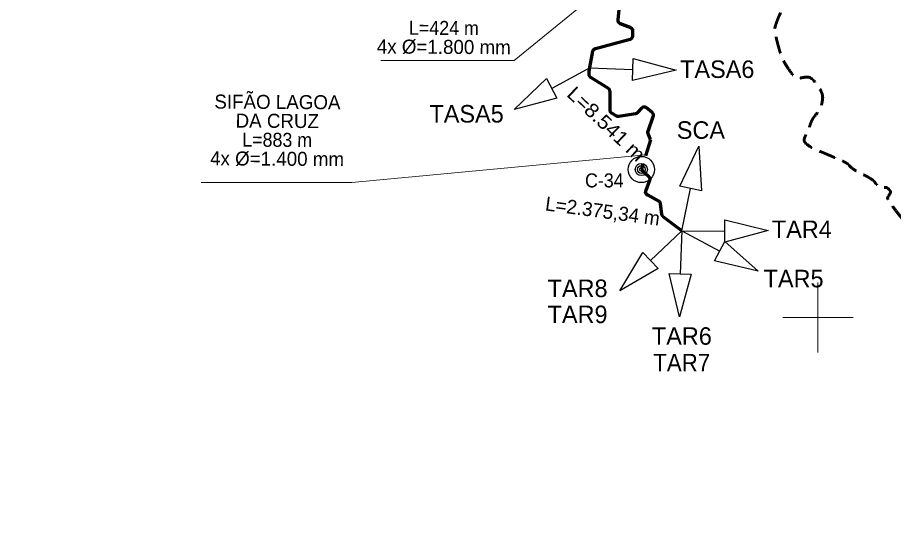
# Model space of a CAD drawing. Extents: x -1643653 to 4543381, y 1624270 to 13878484.
# Drawn here: x 727176 to 752154, y 8918583 to 8933563 of the extents above; entities that cross this region are included whole.
import ezdxf
from ezdxf.enums import TextEntityAlignment as Align

# ---------------------------------------------------------------- set-up
doc = ezdxf.new("R2010")
doc.units = 0
doc.header["$LTSCALE"] = 160
doc.linetypes.add('MEDIUM_DASHED', pattern=[4.5, 3, -1.5])
for name, color, linetype, lineweight in [('10', 7, 'MEDIUM_DASHED', 60), ('15', 7, 'Continuous', 25), ('2', 7, 'Continuous', 13), ('50', 7, 'Continuous', 13), ('54', 7, 'Continuous', 25), ('60', 7, 'Continuous', 13), ('61', 7, 'Continuous', 70)]:
    doc.layers.add(name, color=color, linetype=linetype, lineweight=lineweight)

msp = doc.modelspace()

# ---------------------------------------------------------------- linework, layer by layer
at = {"layer": '10'}
msp.add_open_spline([(753774.9, 8926261.4), (753812.7, 8926399.9), (753812, 8926558.8), (753709.5, 8926687.3), (753566, 8926867.3), (753376.7, 8926916.9), (753227, 8927050.3), (753014.8, 8927239.4), (752804.9, 8927430.3), (752597.6, 8927630.5), (752376.7, 8927843.7), (752192.2, 8928091.3), (752017.6, 8928334.1), (751956, 8928419.6), (752103.6, 8928574.9), (752029.9, 8928655), (751955.6, 8928735.8), (751801.6, 8928688.1), (751721.4, 8928753.8), (751652.2, 8928810.4), (751601.3, 8928901.2), (751523.9, 8928951.3), (751367.8, 8929052.4), (751185.2, 8929119.1), (751030.2, 8929222.8), (750931.1, 8929289.2), (750854.8, 8929393), (750746.4, 8929445), (750665, 8929484.1), (750582.4, 8929520.3), (750499.6, 8929556.1), (750413.3, 8929593.4), (750326.8, 8929630.1), (750240.4, 8929667.2), (750059.5, 8929745.1), (749875.6, 8929807.6), (749709.7, 8929926.4), (749552.8, 8930038.9), (749714.4, 8930314.8), (749771.5, 8930481.9), (749848.6, 8930707.8), (750077.8, 8930926.7), (750119.5, 8931152.3), (750152, 8931328.4), (750058.1, 8931532.9), (749922, 8931707.8), (749753.2, 8931924.7), (749391.3, 8931773.6), (749243.2, 8931979.4), (749032.7, 8932271.9), (748906.3, 8932592.6), (748823.6, 8932929.9), (748786.3, 8933082.2), (748758.3, 8933247.9), (748811.3, 8933399), (748934, 8933748.4), (749210.7, 8934002.5), (749514.7, 8934226), (749629.1, 8934310.1), (749795.5, 8934228.1), (749909.7, 8934329.8), (749982.5, 8934394.6), (750061.5, 8934468.6), (750045.4, 8934552), (750025.6, 8934654.5), (749991.4, 8934758.2), (749959, 8934860.6), (749901, 8935043.9), (749870.4, 8935232.4), (749773.9, 8935403.7), (749725.3, 8935490), (749619.5, 8935521), (749551.8, 8935588.9), (749459.7, 8935681.1), (749373.5, 8935781.5), (749280.2, 8935872.8), (749090.8, 8936058.2), (748862, 8936191), (748663.2, 8936378.9), (748545.5, 8936490.1), (748390.4, 8936617), (748404, 8936773.9), (748412.2, 8936868.5), (748420.5, 8936963.2), (748428.7, 8937057.8)], degree=3, dxfattribs=at)
at = {"layer": '15'}
for radius in [375, 175, 112.5, 50]:
    msp.add_circle((744963.9, 8929226.4), radius, dxfattribs=at)
at = {"layer": '2'}
for p, q in [((750000, 8924000), (750000, 8926000)), ((749000, 8925000), (751000, 8925000))]:
    msp.add_line(p, q, dxfattribs=at)
at = {"layer": '50'}
for points in [[(744603, 8935004.2), (741333.7, 8932333.2), (737533.2, 8932333.2)], [(745091.4, 8929648.7), (736706.2, 8928855.5), (732408.5, 8928855.5)]]:
    msp.add_lwpolyline(points, dxfattribs=at)
at = {"layer": '54'}
for p, q in [((743491.9, 8932124.5), (742408, 8931540.7)), ((743491.9, 8932124.5), (744722.1, 8932078.9)), ((746115.6, 8927478.8), (746369.6, 8928683.3)), ((746115.6, 8927478.8), (745223.4, 8926630.5)), ((746115.6, 8927478.8), (746071.5, 8926248.4)), ((746115.6, 8927478.8), (747346.7, 8927470.9)), ((746115.6, 8927478.8), (747198.6, 8926893.4))]:
    msp.add_line(p, q, dxfattribs=at)
for points in [[(744733.8, 8932394.5), (745953.2, 8932055.6), (744710.4, 8931763.4)], [(742557.8, 8931262.7), (741334.8, 8930937.2), (742258.3, 8931818.7)], [(746060.7, 8928748.5), (746601.9, 8929892.5), (746678.6, 8928618.2)], [(747348.7, 8927786.6), (748577.9, 8927485.3), (747344.7, 8927155.1)], [(747348.8, 8927171.1), (748292.2, 8926327.6), (747048.5, 8926615.6)], [(745440.9, 8926401.7), (744346.5, 8925766.2), (745005.8, 8926859.4)], [(746387, 8926237.1), (746049.6, 8925017.4), (745755.9, 8926259.8)]]:
    msp.add_lwpolyline(points, close=True, dxfattribs=at)
at = {"layer": '60', "lineweight": 25}
msp.add_spline([(814781, 9009175.5), (814787.2, 9009173.4), (814796.9, 9009173.4), (814799.4, 9009172.4), (814805.1, 9009174.5), (814805.6, 9009176.5), (814811.7, 9009179.5), (814811.7, 9009179.5), (814801.5, 9009181), (814790.7, 9009181.5), (814784.1, 9009183.1), (814777.4, 9009185.1), (814778.4, 9009175.5)], degree=3, dxfattribs=at)
at = {"layer": '61', "linetype": 'MEDIUM_DASHED'}
msp.add_line((745222.1, 8930070.5), (744960.8, 8929226.9), dxfattribs=at)
at = {"layer": '61'}
for points in [[(744332.3, 8933885.2), (744290.9, 8933498.4), (744290.6, 8933495.6), (744290.4, 8933492.7), (744290.3, 8933489.9), (744290.3, 8933487.1), (744290.3, 8933484.2), (744290.5, 8933481.4), (744290.7, 8933478.6), (744291, 8933475.8), (744291.4, 8933473), (744291.8, 8933470.2), (744292.4, 8933467.4), (744293, 8933464.7), (744293.7, 8933461.9), (744294.5, 8933459.2), (744295.3, 8933456.5), (744296.2, 8933453.8), (744297.2, 8933451.2), (744298.3, 8933448.6), (744299.4, 8933446), (744300.7, 8933443.4), (744301.9, 8933440.9), (744303.3, 8933438.4), (744304.7, 8933436), (744306.2, 8933433.6), (744307.8, 8933431.2), (744309.4, 8933428.9), (744311.1, 8933426.6), (744312.9, 8933424.4), (744314.7, 8933422.3), (744316.6, 8933420.2), (744318.5, 8933418.1), (744320.5, 8933416.1), (744322.6, 8933414.1), (744324.7, 8933412.3), (744326.8, 8933410.4), (744329, 8933408.7), (744331.3, 8933407), (744333.6, 8933405.3), (744336, 8933403.8), (744338.4, 8933402.3), (744340.8, 8933400.8), (744343.3, 8933399.5), (744345.8, 8933398.2), (744348.3, 8933396.9), (744350.9, 8933395.8), (744353.3, 8933394.8), (744657, 8933273.9), (744659.6, 8933272.8), (744662.2, 8933271.6), (744664.7, 8933270.4), (744667.2, 8933269.1), (744669.7, 8933267.7), (744672.1, 8933266.3), (744674.5, 8933264.8), (744676.8, 8933263.2), (744679.2, 8933261.6), (744681.4, 8933259.8), (744683.6, 8933258.1), (744685.8, 8933256.2), (744687.9, 8933254.3), (744689.9, 8933252.4), (744691.9, 8933250.4), (744693.8, 8933248.3), (744695.7, 8933246.2), (744697.5, 8933244), (744699.3, 8933241.8), (744701, 8933239.6), (744702.6, 8933237.2), (744704.2, 8933234.9), (744705.7, 8933232.5), (744707.1, 8933230), (744708.4, 8933227.6), (744709.7, 8933225), (744710.9, 8933222.5), (744712.1, 8933219.9), (744713.1, 8933217.3), (744714.1, 8933214.6), (744715, 8933211.9), (744715.9, 8933209.2), (744716.6, 8933206.5), (744717.3, 8933203.8)], [(743654, 8932677), (744645.9, 8932943.6), (744648.6, 8932944.4), (744651.3, 8932945.2), (744654, 8932946.1), (744656.6, 8932947.1), (744659.3, 8932948.2), (744661.8, 8932949.4), (744664.4, 8932950.6), (744666.9, 8932951.9), (744669.4, 8932953.2), (744671.8, 8932954.7), (744674.2, 8932956.2), (744676.6, 8932957.7), (744678.9, 8932959.4), (744681.2, 8932961.1), (744683.4, 8932962.8), (744685.5, 8932964.7), (744687.6, 8932966.6), (744689.7, 8932968.5), (744691.7, 8932970.5), (744693.6, 8932972.6), (744695.5, 8932974.7), (744697.3, 8932976.8), (744699.1, 8932979), (744700.8, 8932981.3), (744702.4, 8932983.6), (744704, 8932986), (744705.5, 8932988.4), (744706.9, 8932990.8), (744708.3, 8932993.3), (744709.6, 8932995.8), (744710.8, 8932998.3), (744711.9, 8933000.9), (744713, 8933003.6), (744714, 8933006.2), (744714.9, 8933008.9), (744715.8, 8933011.6), (744716.5, 8933014.3), (744717.2, 8933017), (744717.8, 8933019.8), (744718.4, 8933022.6), (744718.8, 8933025.4), (744719.2, 8933028.2), (744719.5, 8933031), (744719.8, 8933033.8), (744719.9, 8933036.6), (744720, 8933039.4), (744720, 8933040.2), (744720, 8933181), (744719.9, 8933183.8), (744719.8, 8933186.6), (744719.6, 8933189.4), (744719.3, 8933192.2), (744719, 8933195.1), (744718.5, 8933197.8), (744718, 8933200.6), (744717.4, 8933203.4), (744716.7, 8933206.1), (744716, 8933208.9), (744715.2, 8933211.6), (744714.2, 8933214.2), (744713.3, 8933216.9), (744712.2, 8933219.5), (744711.1, 8933222.1), (744709.9, 8933224.7), (744708.6, 8933227.2), (744707.3, 8933229.7), (744705.8, 8933232.2), (744704.4, 8933234.6), (744702.8, 8933236.9), (744701.2, 8933239.2), (744699.5, 8933241.5), (744697.8, 8933243.8), (744696, 8933245.9), (744694.1, 8933248.1), (744692.2, 8933250.1), (744690.2, 8933252.1), (744688.2, 8933254.1), (744686.1, 8933256), (744683.9, 8933257.8), (744681.7, 8933259.6), (744679.5, 8933261.3), (744677.2, 8933263), (744674.8, 8933264.6), (744672.4, 8933266.1), (744670, 8933267.5), (744667.5, 8933268.9), (744665, 8933270.2), (744662.5, 8933271.5), (744659.9, 8933272.6), (744657.3, 8933273.7), (744657, 8933273.9), (744353.3, 8933394.8), (744350.7, 8933395.9), (744348.1, 8933397.1), (744345.6, 8933398.3), (744343, 8933399.6), (744340.6, 8933401), (744338.1, 8933402.4), (744335.7, 8933403.9)], [(744052, 8931509.4), (744050.3, 8931511.7), (744048.6, 8931513.9), (744046.8, 8931516.1), (744044.9, 8931518.2), (744042.9, 8931520.2), (744040.9, 8931522.2), (744038.9, 8931524.2), (744036.8, 8931526.1), (744034.6, 8931527.9), (744032.4, 8931529.7), (744030.2, 8931531.4), (744027.8, 8931533), (744025.5, 8931534.6), (744024.5, 8931535.3), (743524.2, 8931850.7), (743521.8, 8931852.2), (743519.5, 8931853.8), (743517.2, 8931855.5), (743515, 8931857.2), (743512.8, 8931859), (743510.7, 8931860.9), (743508.6, 8931862.8), (743506.6, 8931864.8), (743504.6, 8931866.8), (743502.7, 8931868.9), (743500.9, 8931871.1), (743499.1, 8931873.3), (743497.4, 8931875.5), (743495.7, 8931877.8), (743494.1, 8931880.1), (743492.6, 8931882.5), (743491.1, 8931884.9), (743489.8, 8931887.4), (743488.4, 8931889.9), (743487.2, 8931892.4), (743486, 8931895), (743484.9, 8931897.6), (743483.9, 8931900.3), (743482.9, 8931902.9), (743482.1, 8931905.6), (743481.2, 8931908.3), (743480.5, 8931911.1), (743479.9, 8931913.8), (743479.3, 8931916.6), (743478.8, 8931919.4), (743478.4, 8931922.2), (743478.1, 8931925), (743477.8, 8931927.8), (743477.7, 8931930.6), (743477.6, 8931933.4), (743477.6, 8931933.6), (743476.3, 8932011.1), (743476.3, 8932014), (743476.4, 8932016.8), (743476.5, 8932019.6), (743476.8, 8932022.4), (743477.1, 8932025.2), (743477.5, 8932028.1), (743477.9, 8932030.7), (743581.6, 8932598.4), (743582.1, 8932601.2), (743582.7, 8932603.9), (743583.4, 8932606.7), (743584.2, 8932609.4), (743585.1, 8932612.1), (743586, 8932614.7), (743587, 8932617.4), (743588.1, 8932620), (743589.3, 8932622.6), (743590.5, 8932625.1), (743591.8, 8932627.6), (743593.2, 8932630.1), (743594.6, 8932632.5), (743596.1, 8932634.9), (743597.7, 8932637.3), (743599.3, 8932639.6), (743601, 8932641.8), (743602.8, 8932644), (743604.6, 8932646.2), (743606.5, 8932648.3), (743608.5, 8932650.3), (743610.5, 8932652.3), (743612.5, 8932654.3), (743614.7, 8932656.2), (743616.8, 8932658), (743619, 8932659.7), (743621.3, 8932661.4), (743623.6, 8932663), (743626, 8932664.6), (743628.4, 8932666.1), (743630.8, 8932667.5), (743633.3, 8932668.9), (743635.8, 8932670.2), (743638.4, 8932671.4), (743641, 8932672.5), (743643.6, 8932673.6), (743646.2, 8932674.6), (743648.9, 8932675.5), (743651.6, 8932676.3), (743654, 8932677)], [(744834, 8930828.6), (744831.6, 8930827.2), (744829.1, 8930825.9), (744826.5, 8930824.6), (744824, 8930823.4), (744821.3, 8930822.3), (744818.7, 8930821.3), (744816.1, 8930820.3), (744813.4, 8930819.5), (744810.7, 8930818.7), (744807.9, 8930817.9), (744805.2, 8930817.3), (744802.4, 8930816.7), (744799.9, 8930816.2), (744326.7, 8930738), (744323.9, 8930737.6), (744321.1, 8930737.2), (744318.2, 8930737), (744315.4, 8930736.8), (744312.6, 8930736.7), (744309.8, 8930736.7), (744306.9, 8930736.7), (744304.1, 8930736.8), (744301.3, 8930737.1), (744298.5, 8930737.3), (744295.7, 8930737.7), (744292.9, 8930738.2), (744290.1, 8930738.7), (744287.3, 8930739.3), (744284.6, 8930740), (744281.9, 8930740.8), (744279.2, 8930741.6), (744276.5, 8930742.6), (744273.8, 8930743.5), (744271.2, 8930744.6), (744268.6, 8930745.8), (744266.1, 8930747), (744263.6, 8930748.3), (744261.1, 8930749.6), (744258.7, 8930751), (744122.6, 8930833.1), (744120.2, 8930834.6), (744117.8, 8930836.2), (744115.5, 8930837.8), (744113.3, 8930839.5), (744111, 8930841.2), (744108.9, 8930843.1), (744106.8, 8930844.9), (744104.7, 8930846.9), (744102.7, 8930848.9), (744100.8, 8930850.9), (744098.9, 8930853), (744097, 8930855.2), (744095.3, 8930857.4), (744093.6, 8930859.6), (744091.9, 8930861.9), (744090.3, 8930864.3), (744088.8, 8930866.7), (744087.4, 8930869.1), (744086, 8930871.6), (744084.8, 8930874.1), (744083.5, 8930876.7), (744082.4, 8930879.2), (744081.3, 8930881.9), (744080.3, 8930884.5), (744079.3, 8930887.2), (744078.5, 8930889.9), (744077.7, 8930892.6), (744077, 8930895.3), (744076.4, 8930898.1), (744075.8, 8930900.9), (744075.4, 8930903.7), (744075, 8930906.5), (744074.7, 8930909.3), (744074.5, 8930912.1), (744074.3, 8930914.9), (744074.2, 8930917.7), (744074.2, 8930918.1), (744071.1, 8931451.3), (744071.1, 8931454.1), (744070.9, 8931456.9), (744070.7, 8931459.7), (744070.4, 8931462.5), (744070, 8931465.3), (744069.6, 8931468.1), (744069.1, 8931470.9), (744068.4, 8931473.7), (744067.8, 8931476.4), (744067, 8931479.1), (744066.1, 8931481.8), (744065.2, 8931484.5), (744064.2, 8931487.2), (744063.2, 8931489.8), (744062, 8931492.4), (744060.8, 8931494.9), (744059.5, 8931497.4), (744058.2, 8931499.9), (744056.7, 8931502.4), (744055.2, 8931504.8), (744053.7, 8931507.1), (744052, 8931509.4)], [(745310.7, 8930772.3), (745310.7, 8930775.1), (745310.6, 8930778), (745310.4, 8930780.8), (745310.1, 8930783.6), (745309.8, 8930786.4), (745309.4, 8930789.2), (745308.8, 8930792), (745308.3, 8930794.8), (745307.6, 8930797.5), (745306.9, 8930800.2), (745306.1, 8930802.9), (745305.2, 8930805.6), (745304.2, 8930808.3), (745303.2, 8930810.9), (745302, 8930813.5), (745300.8, 8930816.1), (745299.6, 8930818.6), (745298.2, 8930821.1), (745296.8, 8930823.6), (745295.4, 8930826), (745293.8, 8930828.4), (745292.2, 8930830.7), (745290.6, 8930833), (745288.8, 8930835.2), (745287, 8930837.4), (745285.2, 8930839.5), (745283.2, 8930841.6), (745281.3, 8930843.6), (745279.2, 8930845.6), (745277.2, 8930847.5), (745275, 8930849.3), (745274.6, 8930849.7), (745110.5, 8930985.8), (745108.3, 8930987.6), (745106, 8930989.3), (745103.7, 8930990.9), (745101.4, 8930992.5), (745099, 8930994.1), (745096.6, 8930995.5), (745094.1, 8930996.9), (745091.6, 8930998.2), (745089.1, 8930999.4), (745086.5, 8931000.6), (745083.9, 8931001.7), (745081.2, 8931002.7), (745078.6, 8931003.6), (745075.9, 8931004.5), (745073.2, 8931005.3), (745070.4, 8931006), (745067.7, 8931006.6), (745064.9, 8931007.2), (745062.1, 8931007.7), (745059.3, 8931008.1), (745056.5, 8931008.4), (745053.7, 8931008.6), (745050.8, 8931008.8), (745048, 8931008.8), (745045.2, 8931008.8), (745042.3, 8931008.8), (745039.5, 8931008.6), (745036.7, 8931008.3), (745033.9, 8931008), (745031.1, 8931007.6), (745028.3, 8931007.2), (745025.5, 8931006.6), (745022.8, 8931006), (745020.1, 8931005.2), (745017.3, 8931004.5), (745014.6, 8931003.6), (745012, 8931002.7), (745009.3, 8931001.6), (745006.7, 8931000.5), (745004.2, 8930999.4), (745001.6, 8930998.1), (744999.1, 8930996.8), (744996.6, 8930995.4), (744994.2, 8930994), (744991.8, 8930992.5), (744989.5, 8930990.9), (744987.2, 8930989.2), (744984.9, 8930987.5), (744982.7, 8930985.8), (744980.6, 8930983.9), (744978.5, 8930982), (744976.4, 8930980.1), (744974.5, 8930978), (744972.5, 8930976), (744972.2, 8930975.6), (744858, 8930848.2), (744856.1, 8930846.1), (744854.1, 8930844.1), (744852.1, 8930842.1), (744850, 8930840.2), (744847.9, 8930838.3), (744845.7, 8930836.6), (744843.4, 8930834.8), (744841.2, 8930833.2), (744838.8, 8930831.6), (744836.4, 8930830.1), (744834, 8930828.6)], [(745222.1, 8930070.5), (745155.9, 8930255.8), (745155, 8930258.5), (745154.2, 8930261.2), (745153.4, 8930263.9), (745152.7, 8930266.7), (745152.1, 8930269.4), (745151.6, 8930272.2), (745151.2, 8930275), (745150.8, 8930277.8), (745150.5, 8930280.6), (745150.3, 8930283.4), (745150.2, 8930286.3), (745150.1, 8930289.1), (745150.2, 8930291.9), (745150.3, 8930294.8), (745150.5, 8930297.6), (745150.7, 8930300.4), (745151.1, 8930303.2), (745151.5, 8930306), (745152, 8930308.8), (745152.6, 8930311.6), (745153.3, 8930314.3), (745154, 8930317), (745154.8, 8930319.7), (745155.7, 8930322.4), (745156, 8930323.2), (745304.9, 8930739.1), (745305.8, 8930741.7), (745306.6, 8930744.4), (745307.4, 8930747.2), (745308.1, 8930749.9), (745308.7, 8930752.7), (745309.2, 8930755.4), (745309.7, 8930758.2), (745310, 8930761), (745310.3, 8930763.8), (745310.5, 8930766.7), (745310.7, 8930769.5), (745310.7, 8930772.3)], [(744960, 8929227.7), (745173.5, 8929022.4), (745175.5, 8929020.4)], [(745175.5, 8929020.4), (745177.5, 8929018.4), (745179.4, 8929016.3), (745181.2, 8929014.1), (745183, 8929011.9), (745184.7, 8929009.7), (745186.3, 8929007.4), (745187.9, 8929005), (745189.4, 8929002.6), (745190.9, 8929000.2), (745192.2, 8928997.7), (745193.6, 8928995.2), (745194.8, 8928992.7), (745195.9, 8928990.1), (745197, 8928987.5), (745198.1, 8928984.8), (745199, 8928982.2), (745199.8, 8928979.5), (745200.6, 8928976.8), (745201.3, 8928974), (745202, 8928971.3), (745202.5, 8928968.5), (745203, 8928965.7), (745203.4, 8928962.9), (745203.7, 8928960.1), (745204, 8928957.3), (745204.1, 8928954.5), (745204.2, 8928951.6), (745204.2, 8928948.8), (745204.1, 8928946), (745203.9, 8928943.2), (745203.7, 8928940.3), (745203.4, 8928937.5), (745203, 8928934.7), (745202.5, 8928931.9), (745201.9, 8928929.2), (745201.3, 8928926.4), (745200.6, 8928923.7), (745199.8, 8928921), (745198.9, 8928918.3), (745198.1, 8928915.8), (745090.5, 8928623.4), (745089.6, 8928620.7), (745088.7, 8928618), (745087.9, 8928615.3), (745087.2, 8928612.5), (745086.6, 8928609.8), (745086, 8928607), (745085.6, 8928604.2), (745085.2, 8928601.4), (745084.9, 8928598.6), (745084.6, 8928595.8), (745084.5, 8928593), (745084.4, 8928590.1), (745084.4, 8928587.3), (745084.5, 8928584.5), (745084.6, 8928581.7), (745084.9, 8928578.8), (745085.2, 8928576), (745085.6, 8928573.2), (745086.1, 8928570.4), (745086.7, 8928567.7), (745087.3, 8928564.9), (745088, 8928562.2), (745088.8, 8928559.5), (745089.7, 8928556.8), (745090.6, 8928554.1), (745091.6, 8928551.5), (745092.7, 8928548.9), (745093.9, 8928546.3), (745095.1, 8928543.8), (745096.4, 8928541.2), (745097.8, 8928538.8), (745099.3, 8928536.3), (745100.8, 8928534), (745102.4, 8928531.6), (745104, 8928529.3), (745105.7, 8928527.1), (745107.5, 8928524.9), (745109.4, 8928522.7), (745111.3, 8928520.6), (745113.2, 8928518.6), (745115.2, 8928516.6), (745117.3, 8928514.7), (745119.4, 8928512.8), (745121.6, 8928511), (745123.8, 8928509.3), (745126.1, 8928507.6), (745128.4, 8928506), (745130.8, 8928504.4), (745133.2, 8928502.9), (745135.7, 8928501.5), (745136.5, 8928501.1), (745462, 8928323.4), (745464.5, 8928322), (745466.9, 8928320.6), (745469.3, 8928319), (745471.6, 8928317.4), (745473.9, 8928315.8), (745476.1, 8928314), (745478.3, 8928312.3)], [(746115.6, 8927478.8), (745589.2, 8927879.5), (745587, 8927881.3), (745584.8, 8927883.1), (745582.7, 8927884.9), (745580.6, 8927886.9), (745578.6, 8927888.8), (745576.7, 8927890.9), (745574.8, 8927893), (745572.9, 8927895.1), (745571.2, 8927897.3), (745569.4, 8927899.6), (745567.8, 8927901.9), (745566.2, 8927904.2), (745564.7, 8927906.6), (745563.2, 8927909), (745561.8, 8927911.5), (745560.5, 8927914), (745559.3, 8927916.6), (745558.1, 8927919.1), (745557, 8927921.7), (745556, 8927924.4), (745555.1, 8927927), (745554.2, 8927929.7), (745553.4, 8927932.4), (745552.7, 8927935.2), (745552.1, 8927937.9), (745551.5, 8927940.7), (745551, 8927943.5), (745550.6, 8927946.3), (745550.6, 8927946.8), (745513.3, 8928247.9), (745513, 8928250.7), (745512.5, 8928253.5), (745512, 8928256.3), (745511.3, 8928259), (745510.6, 8928261.8), (745509.8, 8928264.5), (745509, 8928267.2), (745508.1, 8928269.8), (745507.1, 8928272.5), (745506, 8928275.1), (745504.8, 8928277.7), (745503.6, 8928280.2), (745502.3, 8928282.7), (745500.9, 8928285.2), (745499.5, 8928287.7), (745498, 8928290.1), (745496.4, 8928292.4), (745494.8, 8928294.7), (745493.1, 8928297), (745491.3, 8928299.2), (745489.5, 8928301.3), (745487.6, 8928303.4), (745485.6, 8928305.5), (745483.6, 8928307.5), (745481.6, 8928309.4), (745479.5, 8928311.3), (745477.3, 8928313.1), (745475.1, 8928314.9), (745472.8, 8928316.6), (745470.5, 8928318.2), (745468.1, 8928319.8), (745465.7, 8928321.2), (745463.3, 8928322.7), (745462, 8928323.4), (745136.5, 8928501.1), (745134, 8928502.5), (745131.6, 8928503.9), (745129.2, 8928505.4), (745126.9, 8928507), (745124.6, 8928508.7), (745122.3, 8928510.4), (745120.1, 8928512.2), (745118, 8928514.1), (745115.9, 8928516), (745113.9, 8928517.9), (745111.9, 8928519.9), (745110, 8928522), (745108.1, 8928524.2), (745106.3, 8928526.3), (745104.6, 8928528.6), (745102.9, 8928530.9), (745101.3, 8928533.2), (745099.8, 8928535.6), (745098.3, 8928538), (745096.9, 8928540.4), (745095.6, 8928542.9), (745094.3, 8928545.4), (745093.1, 8928548), (745092, 8928550.6), (745090.9, 8928553.2), (745090, 8928555.9), (745089.1, 8928558.6), (745088.2, 8928561.3), (745087.5, 8928564), (745086.8, 8928566.8), (745086.3, 8928569.5), (745085.8, 8928572.3), (745085.3, 8928575.1), (745085, 8928577.9)]]:
    msp.add_lwpolyline(points, dxfattribs=at)

# ---------------------------------------------------------------- texts
at = {"layer": '15', "width": 0.95}
msp.add_text('C-34', height=400, dxfattribs=at).set_placement((743357.7, 8928714.6))
at = {"layer": '50', "width": 0.95}
for s, p in [('L=424 m', (739333.6, 8933065.2)), ('L=883 m', (734579.4, 8929873.6))]:
    msp.add_text(s, height=400, rotation=359.655, dxfattribs=at).set_placement(p, align=Align.CENTER)
at = {"layer": '50'}
for s, p in [('4x Ø=1.800 mm', (739330.3, 8932525.2)), ('SIFÃO LAGOA', (734585.9, 8930953.5)), ('DA CRUZ', (734582.6, 8930413.5)), ('4x Ø=1.400 mm', (734576.1, 8929333.6))]:
    msp.add_text(s, height=400, rotation=359.655, dxfattribs=at).set_placement(p, align=Align.CENTER)
at = {"layer": '50', "width": 1.1}
msp.add_text('L=8.541 m', height=400, rotation=316.609, dxfattribs=at).set_placement((742811.6, 8931340.6))
at = {"layer": '50'}
msp.add_text('L=2.375,34 m', height=400, rotation=352.368, dxfattribs=at).set_placement((742206.3, 8928060.4))
at = {"layer": '54'}
for s, p in [('TASA6', (747128.3, 8931838.1)), ('TASA5', (739981.4, 8930565.9)), ('TAR4', (749540.2, 8927269.9)), ('TAR5', (749305.9, 8925863.5)), ('TAR8', (743146.9, 8925584.9)), ('TAR9', (743146.9, 8924843.2)), ('TAR6', (746120.6, 8924224.6))]:
    msp.add_text(s, height=500, dxfattribs=at).set_placement(p, align=Align.CENTER)
msp.add_text('SCA', height=500, dxfattribs=at).set_placement((745975.6, 8930101.5))
at = {"layer": '54', "width": 0.95}
msp.add_text('TAR7', height=500, dxfattribs=at).set_placement((746116, 8923464.8), align=Align.CENTER)

doc.saveas('drawing.dxf')
